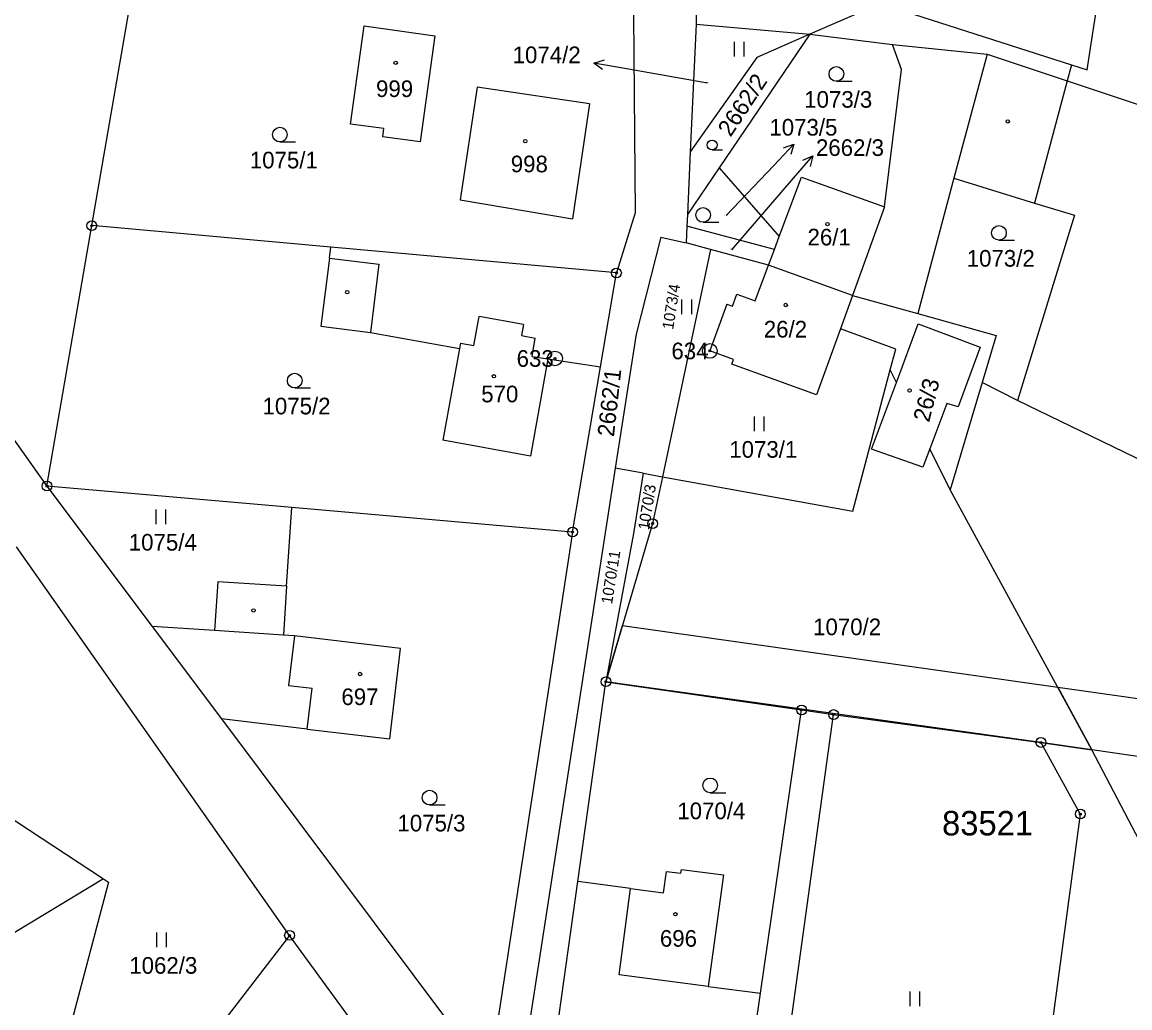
# Model space of a CAD drawing. Extents: x -439246 to -433691, y -1130252 to -1121148.
# Drawn here: x -438459.2 to -438346, y -1123838.4 to -1123737.6 of the extents above; entities that cross this region are included whole.
import ezdxf

# ---------------------------------------------------------------- set-up
doc = ezdxf.new("R2010")
doc.units = 0
for name, color, linetype in [('Vrstva 1', 7, 'Continuous'), ('Vrstva 16', 7, 'Continuous'), ('Vrstva 17', 7, 'Continuous'), ('Vrstva 18', 7, 'Continuous'), ('Vrstva 19', 7, 'Continuous'), ('Vrstva 24', 7, 'Continuous'), ('Vrstva 25', 7, 'Continuous'), ('Vrstva 3', 7, 'Continuous'), ('Vrstva 30', 7, 'Continuous'), ('Vrstva 37', 7, 'Continuous'), ('Vrstva 4', 7, 'Continuous'), ('Vrstva 53', 7, 'Continuous')]:
    doc.layers.add(name, color=color, linetype=linetype)

msp = doc.modelspace()

# ---------------------------------------------------------------- linework, layer by layer
at = {"layer": 'Vrstva 1'}
for p, q in [((-438395.7, -1123783.74), (-438398.56, -1123783.22)), ((-438395.7, -1123783.74), (-438396.69, -1123789.9)), ((-438395.7, -1123783.74), (-438393.73, -1123784.09)), ((-438396.69, -1123789.9), (-438399.51, -1123805.04))]:
    msp.add_line(p, q, dxfattribs=at)
for points in [[(-438350.32, -1123742.52), (-438346.06, -1123714.85)], [(-438390.19, -1123724.32), (-438390.3, -1123737.87)], [(-438452.06, -1123758.44), (-438448.29, -1123736.6)], [(-438371.53, -1123735.78), (-438378.66, -1123738.89)], [(-438369.87, -1123736.25), (-438351.93, -1123742)], [(-438396.68, -1123736.93), (-438396.52, -1123757.13)], [(-438425.62, -1123748.06), (-438424.21, -1123738.04)], [(-438424.21, -1123738.04), (-438416.99, -1123739.05)], [(-438390.3, -1123737.87), (-438390.89, -1123750.91)], [(-438390.3, -1123737.87), (-438378.66, -1123738.89)], [(-438378.66, -1123738.89), (-438387.94, -1123752.53)], [(-438378.66, -1123738.89), (-438384.08, -1123741.25)], [(-438378.66, -1123738.89), (-438370.22, -1123739.93)], [(-438416.99, -1123739.05), (-438418.51, -1123749.89)], [(-438369.3, -1123742.48), (-438370.22, -1123739.93)], [(-438370.22, -1123739.93), (-438360.56, -1123740.92)], [(-438360.56, -1123740.92), (-438352.37, -1123743.65)], [(-438384.08, -1123741.25), (-438390.89, -1123750.91)], [(-438351.93, -1123742), (-438352.37, -1123743.65)], [(-438351.93, -1123742), (-438350.32, -1123742.52)], [(-438486.6, -1123742.86), (-438456.64, -1123785.05)], [(-438371.06, -1123756.52), (-438369.3, -1123742.48)], [(-438412.69, -1123744.3), (-438414.4, -1123755.8)], [(-438401.18, -1123746.01), (-438412.69, -1123744.3)], [(-438352.37, -1123743.65), (-438355.7, -1123756.13)], [(-438352.37, -1123743.65), (-438283.4, -1123766.64)], [(-438401.18, -1123746.01), (-438402.93, -1123757.75)], [(-438422.21, -1123748.53), (-438425.62, -1123748.06)], [(-438422.33, -1123749.36), (-438422.21, -1123748.53)], [(-438418.51, -1123749.89), (-438422.33, -1123749.36)], [(-438390.89, -1123750.91), (-438391.18, -1123757.29)], [(-438387.94, -1123752.53), (-438391.18, -1123757.29)], [(-438387.94, -1123752.53), (-438381.8, -1123759.55)], [(-438381.8, -1123759.55), (-438379.51, -1123753.47)], [(-438379.51, -1123753.47), (-438371.06, -1123756.52)], [(-438363.95, -1123753.6), (-438367.65, -1123767.43)], [(-438363.95, -1123753.6), (-438355.7, -1123756.13)], [(-438414.4, -1123755.8), (-438402.93, -1123757.75)], [(-438355.7, -1123756.13), (-438351.63, -1123757.38)], [(-438396.52, -1123757.13), (-438398.44, -1123763.27)], [(-438391.18, -1123757.29), (-438391.23, -1123758.48)], [(-438351.63, -1123757.38), (-438357.44, -1123776.31)], [(-438456.64, -1123785.05), (-438452.06, -1123758.44)], [(-438427.63, -1123760.64), (-438452.06, -1123758.44)], [(-438391.23, -1123758.48), (-438391.31, -1123760.2)], [(-438382.3, -1123760.88), (-438391.23, -1123758.48)], [(-438393.9, -1123759.61), (-438396.44, -1123769.53)], [(-438393.9, -1123759.61), (-438391.31, -1123760.2)], [(-438388.84, -1123760.87), (-438391.31, -1123760.2)], [(-438382.3, -1123760.88), (-438381.8, -1123759.55)], [(-438427.77, -1123761.76), (-438427.63, -1123760.64)], [(-438398.44, -1123763.27), (-438427.63, -1123760.64)], [(-438388.84, -1123760.87), (-438393.73, -1123784.09)], [(-438382.89, -1123762.47), (-438388.84, -1123760.87)], [(-438382.89, -1123762.47), (-438382.3, -1123760.88)], [(-438427.77, -1123761.76), (-438428.65, -1123768.7)], [(-438384.26, -1123766.12), (-438382.89, -1123762.47)], [(-438374.32, -1123765.56), (-438382.89, -1123762.47)], [(-438400.07, -1123772.85), (-438398.44, -1123763.27)], [(-438386.59, -1123766.66), (-438386.14, -1123765.43)], [(-438386.14, -1123765.43), (-438384.26, -1123766.12)], [(-438374.32, -1123765.56), (-438367.65, -1123767.43)], [(-438387.15, -1123766.45), (-438388.9, -1123771.24)], [(-438387.15, -1123766.45), (-438386.59, -1123766.66)], [(-438367.65, -1123767.43), (-438359.63, -1123769.66)], [(-438428.65, -1123768.7), (-438423.59, -1123769.34)], [(-438423.59, -1123769.34), (-438414.49, -1123770.98)], [(-438375.55, -1123768.97), (-438377.99, -1123775.72)], [(-438369.9, -1123771.05), (-438375.55, -1123768.97)], [(-438369.82, -1123774.45), (-438367.6, -1123768.48)], [(-438367.6, -1123768.48), (-438361.25, -1123770.86)], [(-438396.44, -1123769.53), (-438398.56, -1123783.22)], [(-438359.63, -1123769.66), (-438361.07, -1123774.48)], [(-438414.49, -1123770.98), (-438416.19, -1123780.37)], [(-438386.49, -1123772.12), (-438388.9, -1123771.24)], [(-438370.46, -1123773.18), (-438369.9, -1123771.05)], [(-438361.25, -1123770.86), (-438363.53, -1123776.94)], [(-438405.44, -1123772.05), (-438407.23, -1123781.99)], [(-438405.44, -1123772.05), (-438400.07, -1123772.85)], [(-438402.93, -1123789.74), (-438400.07, -1123772.85)], [(-438386.66, -1123772.59), (-438386.49, -1123772.12)], [(-438377.99, -1123775.72), (-438386.66, -1123772.59)], [(-438374.29, -1123787.6), (-438370.46, -1123773.18)], [(-438369.82, -1123774.45), (-438370.46, -1123773.18)], [(-438372.36, -1123781.26), (-438369.82, -1123774.45)], [(-438361.07, -1123774.48), (-438364.32, -1123785.42)], [(-438357.44, -1123776.31), (-438361.07, -1123774.48)], [(-438364.66, -1123776.61), (-438366.41, -1123781.25)], [(-438363.53, -1123776.94), (-438364.66, -1123776.61)], [(-438318.14, -1123795.35), (-438357.44, -1123776.31)], [(-438407.23, -1123781.99), (-438416.19, -1123780.37)], [(-438367.12, -1123783.12), (-438372.36, -1123781.26)], [(-438366.41, -1123781.25), (-438367.12, -1123783.12)], [(-438364.32, -1123785.42), (-438366.41, -1123781.25)], [(-438398.56, -1123783.22), (-438408.88, -1123849.98)], [(-438393.73, -1123784.09), (-438394.74, -1123788.88)], [(-438393.73, -1123784.09), (-438374.29, -1123787.6)], [(-438456.64, -1123785.05), (-438445.89, -1123799.39)], [(-438431.62, -1123787.24), (-438456.64, -1123785.05)], [(-438349.85, -1123811.99), (-438364.32, -1123785.42)], [(-438432.15, -1123795.28), (-438431.62, -1123787.24)], [(-438402.93, -1123789.74), (-438431.62, -1123787.24)], [(-438402.93, -1123789.74), (-438411.44, -1123845.36)], [(-438394.74, -1123788.88), (-438399.51, -1123805.04)], [(-438431.85, -1123830.95), (-438459.76, -1123791.25)], [(-438439.18, -1123794.82), (-438439.51, -1123799.81)], [(-438432.15, -1123795.28), (-438439.18, -1123794.82)], [(-438432.15, -1123795.28), (-438432.47, -1123800.27)], [(-438439.51, -1123799.81), (-438445.89, -1123799.39)], [(-438445.89, -1123799.39), (-438438.82, -1123808.83)], [(-438431.33, -1123800.36), (-438432.47, -1123800.27)], [(-438420.51, -1123801.65), (-438431.33, -1123800.36)], [(-438421.61, -1123810.87), (-438420.51, -1123801.65)], [(-438402.38, -1123825.46), (-438399.51, -1123805.04)], [(-438399.51, -1123805.04), (-438379.52, -1123807.92)], [(-438383.72, -1123836.87), (-438379.52, -1123807.92)], [(-438379.52, -1123807.92), (-438376.25, -1123808.39)], [(-438430.06, -1123809.87), (-438438.82, -1123808.83)], [(-438438.82, -1123808.83), (-438411.44, -1123845.36)], [(-438383.15, -1123858.28), (-438376.25, -1123808.39)], [(-438376.25, -1123808.39), (-438355.06, -1123811.24)], [(-438430.06, -1123809.87), (-438421.61, -1123810.87)], [(-438355.06, -1123811.24), (-438349.85, -1123811.99)], [(-438355.06, -1123811.24), (-438351.03, -1123818.56)], [(-438339.38, -1123831.96), (-438349.85, -1123811.99)], [(-438469.8, -1123812.75), (-438450.86, -1123825.18)], [(-438351.03, -1123818.56), (-438356.95, -1123862.54)], [(-438393.63, -1123826.6), (-438393.34, -1123824.42)], [(-438393.34, -1123824.42), (-438391.85, -1123824.61)], [(-438391.85, -1123824.61), (-438391.8, -1123824.22)], [(-438391.8, -1123824.22), (-438387.5, -1123824.78)], [(-438387.5, -1123824.78), (-438389.08, -1123836.17)], [(-438450.86, -1123825.18), (-438475.03, -1123839.74)], [(-438450.34, -1123825.52), (-438454.67, -1123841.87)], [(-438450.86, -1123825.18), (-438450.34, -1123825.52)], [(-438406.44, -1123854.4), (-438402.38, -1123825.46)], [(-438397, -1123826.16), (-438402.38, -1123825.46)], [(-438397, -1123826.16), (-438393.63, -1123826.6)], [(-438431.85, -1123830.95), (-438439.48, -1123840.86)], [(-438425.42, -1123839.77), (-438431.85, -1123830.95)], [(-438389.08, -1123836.17), (-438383.72, -1123836.87)], [(-438386.83, -1123858.33), (-438383.72, -1123836.87)]]:
    msp.add_lwpolyline(points, dxfattribs=at)
at = {"layer": 'Vrstva 16'}
for p, q in [((-438397.79, -1123742.35), (-438400.75, -1123741.83)), ((-438382.37, -1123752.28), (-438380.3, -1123750.11)), ((-438380.33, -1123753.59), (-438378.37, -1123751.32))]:
    msp.add_line(p, q, dxfattribs=at)
for points in [[(-438399.85, -1123742.5), (-438400.75, -1123741.83), (-438399.67, -1123741.51)], [(-438389.13, -1123743.87), (-438397.79, -1123742.35)], [(-438381.35, -1123750.49), (-438380.3, -1123750.11), (-438380.63, -1123751.18)], [(-438379.4, -1123751.75), (-438378.37, -1123751.32), (-438378.64, -1123752.41)], [(-438387.24, -1123757.39), (-438382.37, -1123752.28)], [(-438386.66, -1123760.9), (-438380.33, -1123753.59)]]:
    msp.add_lwpolyline(points, dxfattribs=at)
at = {"layer": 'Vrstva 24'}
for centre, radius in [((-438452.06, -1123758.44), 0.5), ((-438452.06, -1123758.44), 0.1), ((-438398.44, -1123763.27), 0.5), ((-438398.44, -1123763.27), 0.1), ((-438388.89, -1123771.24), 0.75), ((-438404.72, -1123772.01), 0.75), ((-438388.89, -1123771.24), 0.1), ((-438404.72, -1123772.01), 0.1), ((-438456.64, -1123785.05), 0.5), ((-438456.64, -1123785.05), 0.1), ((-438394.74, -1123788.88), 0.5), ((-438402.93, -1123789.74), 0.5), ((-438402.93, -1123789.74), 0.1), ((-438394.74, -1123788.88), 0.1), ((-438399.51, -1123805.04), 0.5), ((-438399.51, -1123805.04), 0.1), ((-438379.52, -1123807.92), 0.5), ((-438379.52, -1123807.92), 0.1), ((-438376.25, -1123808.39), 0.5), ((-438376.25, -1123808.39), 0.1), ((-438355.06, -1123811.24), 0.5), ((-438355.06, -1123811.24), 0.1), ((-438351.03, -1123818.56), 0.5), ((-438351.03, -1123818.56), 0.1), ((-438431.85, -1123830.95), 0.5), ((-438431.85, -1123830.95), 0.1)]:
    msp.add_circle(centre, radius, dxfattribs=at)
at = {"layer": 'Vrstva 25'}
for p, q in [((-438386.37, -1123741.17), (-438386.37, -1123739.67)), ((-438385.37, -1123741.17), (-438385.37, -1123739.67)), ((-438375.96, -1123743.69), (-438374.36, -1123743.69)), ((-438432.84, -1123749.89), (-438431.24, -1123749.89)), ((-438388.66, -1123750.7), (-438387.59, -1123750.7)), ((-438389.58, -1123758.1), (-438387.98, -1123758.1)), ((-438359.35, -1123759.93), (-438357.75, -1123759.93)), ((-438391.74, -1123767.49), (-438391.74, -1123765.99)), ((-438390.74, -1123767.49), (-438390.74, -1123765.99)), ((-438431.32, -1123775.02), (-438429.72, -1123775.02)), ((-438384.34, -1123779.45), (-438384.34, -1123777.95)), ((-438383.34, -1123779.45), (-438383.34, -1123777.95)), ((-438445.48, -1123788.94), (-438445.48, -1123787.44)), ((-438444.48, -1123788.94), (-438444.48, -1123787.44)), ((-438388.86, -1123816.38), (-438387.26, -1123816.38)), ((-438417.53, -1123817.63), (-438415.93, -1123817.63)), ((-438445.41, -1123832.17), (-438445.41, -1123830.67)), ((-438444.41, -1123832.17), (-438444.41, -1123830.67)), ((-438368.43, -1123838.18), (-438368.43, -1123836.68)), ((-438367.43, -1123838.18), (-438367.43, -1123836.68))]:
    msp.add_line(p, q, dxfattribs=at)
for centre, radius in [((-438421, -1123741.8), 0.175), ((-438375.96, -1123742.94), 0.75), ((-438358.45, -1123747.79), 0.175), ((-438432.84, -1123749.14), 0.75), ((-438407.76, -1123749.81), 0.175), ((-438388.66, -1123750.2), 0.503), ((-438389.58, -1123757.35), 0.75), ((-438376.87, -1123758.28), 0.175), ((-438359.35, -1123759.18), 0.75), ((-438425.95, -1123765.24), 0.175), ((-438381.14, -1123766.55), 0.175), ((-438431.32, -1123774.27), 0.75), ((-438410.96, -1123773.83), 0.175), ((-438368.48, -1123775.28), 0.175), ((-438435.53, -1123797.75), 0.175), ((-438424.64, -1123804.25), 0.175), ((-438388.86, -1123815.63), 0.75), ((-438417.53, -1123816.88), 0.75), ((-438392.41, -1123828.79), 0.175)]:
    msp.add_circle(centre, radius, dxfattribs=at)
at = {"layer": 'Vrstva 3'}
for points in [[(-438425.62, -1123748.06), (-438424.21, -1123738.04)], [(-438424.21, -1123738.04), (-438416.99, -1123739.05)], [(-438416.99, -1123739.05), (-438418.51, -1123749.89)], [(-438412.69, -1123744.3), (-438414.4, -1123755.8)], [(-438401.18, -1123746.01), (-438412.69, -1123744.3)], [(-438401.18, -1123746.01), (-438402.93, -1123757.75)], [(-438422.21, -1123748.53), (-438425.62, -1123748.06)], [(-438422.33, -1123749.36), (-438422.21, -1123748.53)], [(-438418.51, -1123749.89), (-438422.33, -1123749.36)], [(-438381.8, -1123759.55), (-438379.51, -1123753.47)], [(-438379.51, -1123753.47), (-438371.06, -1123756.52)], [(-438414.4, -1123755.8), (-438402.93, -1123757.75)], [(-438371.06, -1123756.52), (-438374.32, -1123765.56)], [(-438382.3, -1123760.88), (-438381.8, -1123759.55)], [(-438382.89, -1123762.47), (-438382.3, -1123760.88)], [(-438384.26, -1123766.12), (-438382.89, -1123762.47)], [(-438374.32, -1123765.56), (-438382.89, -1123762.47)], [(-438374.32, -1123765.56), (-438382.89, -1123762.47)], [(-438386.59, -1123766.66), (-438386.14, -1123765.43)], [(-438386.14, -1123765.43), (-438384.26, -1123766.12)], [(-438374.32, -1123765.56), (-438375.55, -1123768.97)], [(-438387.15, -1123766.45), (-438388.9, -1123771.24)], [(-438387.15, -1123766.45), (-438386.59, -1123766.66)], [(-438413.01, -1123770.68), (-438412.48, -1123767.73)], [(-438407.95, -1123768.54), (-438412.48, -1123767.73)], [(-438407.95, -1123768.54), (-438408.16, -1123769.68)], [(-438375.55, -1123768.97), (-438377.99, -1123775.72)], [(-438369.82, -1123774.45), (-438367.6, -1123768.48)], [(-438367.6, -1123768.48), (-438361.25, -1123770.86)], [(-438414.39, -1123770.43), (-438414.49, -1123770.98)], [(-438414.39, -1123770.43), (-438413.01, -1123770.68)], [(-438408.16, -1123769.68), (-438406.73, -1123769.93)], [(-438407.07, -1123771.8), (-438406.73, -1123769.93)], [(-438414.49, -1123770.98), (-438416.19, -1123780.37)], [(-438386.49, -1123772.12), (-438388.9, -1123771.24)], [(-438361.25, -1123770.86), (-438363.53, -1123776.94)], [(-438405.44, -1123772.05), (-438407.23, -1123781.99)], [(-438407.07, -1123771.8), (-438405.44, -1123772.05)], [(-438386.66, -1123772.59), (-438386.49, -1123772.12)], [(-438377.99, -1123775.72), (-438386.66, -1123772.59)], [(-438372.36, -1123781.26), (-438369.82, -1123774.45)], [(-438364.66, -1123776.61), (-438366.41, -1123781.25)], [(-438363.53, -1123776.94), (-438364.66, -1123776.61)], [(-438407.23, -1123781.99), (-438416.19, -1123780.37)], [(-438367.12, -1123783.12), (-438372.36, -1123781.26)], [(-438366.41, -1123781.25), (-438367.12, -1123783.12)], [(-438431.33, -1123800.36), (-438431.94, -1123805.42)], [(-438420.51, -1123801.65), (-438431.33, -1123800.36)], [(-438421.61, -1123810.87), (-438420.51, -1123801.65)], [(-438431.94, -1123805.42), (-438429.55, -1123805.71)], [(-438430.06, -1123809.87), (-438429.55, -1123805.71)], [(-438430.06, -1123809.87), (-438421.61, -1123810.87)], [(-438393.63, -1123826.6), (-438393.34, -1123824.42)], [(-438393.34, -1123824.42), (-438391.85, -1123824.61)], [(-438391.85, -1123824.61), (-438391.8, -1123824.22)], [(-438391.8, -1123824.22), (-438387.5, -1123824.78)], [(-438387.5, -1123824.78), (-438389.08, -1123836.17)], [(-438398.15, -1123834.98), (-438397, -1123826.16)], [(-438397, -1123826.16), (-438393.63, -1123826.6)], [(-438389.08, -1123836.17), (-438398.15, -1123834.98)]]:
    msp.add_lwpolyline(points, dxfattribs=at)
at = {"layer": 'Vrstva 30'}
for points in [[(-438397.81, -1123799.29), (-438353.34, -1123805.59), (-438349.85, -1123811.99), (-438355.06, -1123811.24), (-438399.51, -1123805.04), (-438397.81, -1123799.29)], [(-438332.14, -1123808.59), (-438333.04, -1123811.45), (-438333.91, -1123814.32), (-438349.85, -1123811.99), (-438353.34, -1123805.59), (-438332.14, -1123808.59)]]:
    msp.add_lwpolyline(points, dxfattribs=at)
at = {"layer": 'Vrstva 37'}
for centre in [(-438421, -1123741.8), (-438407.76, -1123749.81), (-438376.87, -1123758.28), (-438381.14, -1123766.55), (-438410.96, -1123773.83), (-438368.48, -1123775.28), (-438424.64, -1123804.25), (-438392.41, -1123828.79)]:
    msp.add_circle(centre, 0.175, dxfattribs=at)
at = {"layer": 'Vrstva 4'}
for points in [[(-438360.56, -1123740.92), (-438363.95, -1123753.6)], [(-438371.06, -1123756.52), (-438374.32, -1123765.56)], [(-438427.77, -1123761.76), (-438422.71, -1123762.39)], [(-438422.71, -1123762.39), (-438423.59, -1123769.34)], [(-438374.32, -1123765.56), (-438375.55, -1123768.97)], [(-438413.01, -1123770.68), (-438412.48, -1123767.73)], [(-438407.95, -1123768.54), (-438412.48, -1123767.73)], [(-438407.95, -1123768.54), (-438408.16, -1123769.68)], [(-438414.39, -1123770.43), (-438414.49, -1123770.98)], [(-438414.39, -1123770.43), (-438413.01, -1123770.68)], [(-438408.16, -1123769.68), (-438406.73, -1123769.93)], [(-438407.07, -1123771.8), (-438406.73, -1123769.93)], [(-438407.07, -1123771.8), (-438405.44, -1123772.05)], [(-438432.47, -1123800.27), (-438439.51, -1123799.81)], [(-438431.33, -1123800.36), (-438431.94, -1123805.42)], [(-438431.94, -1123805.42), (-438429.55, -1123805.71)], [(-438430.06, -1123809.87), (-438429.55, -1123805.71)], [(-438398.15, -1123834.98), (-438397, -1123826.16)], [(-438389.08, -1123836.17), (-438398.15, -1123834.98)]]:
    msp.add_lwpolyline(points, dxfattribs=at)

# ---------------------------------------------------------------- texts
at = {"layer": 'Vrstva 16'}
for s, p in [('1074/2', (-438409.05, -1123741.84)), ('1073/5', (-438382.81, -1123749.24)), ('2662/3', (-438378.05, -1123751.32))]:
    msp.add_text(s, height=1.7, dxfattribs=at).set_placement(p)
at = {"layer": 'Vrstva 17'}
for s, p in [('634', (-438392.82, -1123772.09)), ('633', (-438408.64, -1123772.86))]:
    msp.add_text(s, height=1.7, dxfattribs=at).set_placement(p)
at = {"layer": 'Vrstva 18'}
for s, height, rotation, p in [('2662/2', 1.7, 56.4593, (-438386.78, -1123749.46)), ('1073/4', 1.14, 81, (-438392.65, -1123769.11)), ('2662/1', 1.7, 83.6773, (-438398.7, -1123780.06)), ('1070/3', 1.14, 81, (-438395.12, -1123789.59)), ('1070/11', 1.14, 81, (-438398.89, -1123797.16))]:
    msp.add_text(s, height=height, rotation=rotation, dxfattribs=at).set_placement(p)
for s, height, p in [('1074/2', 0.1, (-438389.34, -1123743.87)), ('1073/3', 1.7, (-438379.25, -1123746.39)), ('1075/1', 1.7, (-438435.91, -1123752.59)), ('1073/5', 0.1, (-438387.45, -1123757.39)), ('2662/3', 0.1, (-438386.89, -1123760.9)), ('1073/2', 1.7, (-438362.64, -1123762.63)), ('1075/2', 1.7, (-438434.61, -1123777.72)), ('1073/1', 1.7, (-438386.91, -1123782.15)), ('1075/4', 1.7, (-438448.28, -1123791.64)), ('1070/2', 1.7, (-438378.34, -1123800.28)), ('1070/4', 1.7, (-438392.22, -1123819.08)), ('1075/3', 1.7, (-438420.82, -1123820.33)), ('1062/3', 1.7, (-438448.23, -1123834.87))]:
    msp.add_text(s, height=height, dxfattribs=at).set_placement(p)
at = {"layer": 'Vrstva 19'}
for s, p in [('999', (-438423.01, -1123745.3)), ('998', (-438409.24, -1123752.99)), ('26/1', (-438378.91, -1123760.46)), ('26/2', (-438383.38, -1123769.87)), ('570', (-438412.26, -1123776.49)), ('697', (-438426.55, -1123807.42)), ('696', (-438394, -1123832.11))]:
    msp.add_text(s, height=1.7, dxfattribs=at).set_placement(p)
msp.add_text('26/3', height=1.7, rotation=75.5797, dxfattribs=at).set_placement((-438366.49, -1123778.6))
at = {"layer": 'Vrstva 53'}
msp.add_text('83521', height=2.5, dxfattribs=at).set_placement((-438365.16, -1123820.74))

doc.saveas('drawing.dxf')
